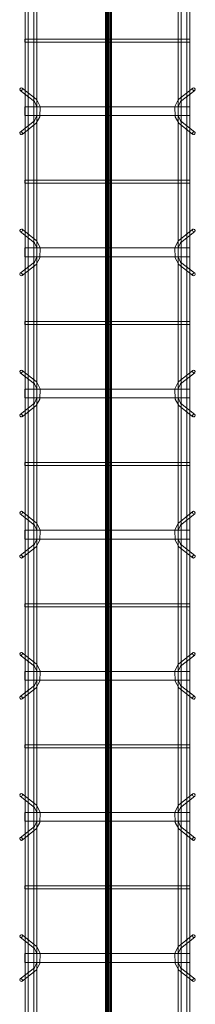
# Model space of a CAD drawing. Header units: inches. Extents: x -4136 to 1945, y -6639 to 12387.
# Tile 334 of 656: x -2998 to -2983, y 10672 to 10755. Entities that reach past the tile are written whole.
import ezdxf

# ---------------------------------------------------------------- set-up
doc = ezdxf.new("R2010")
doc.units = ezdxf.units.IN
doc.header["$MEASUREMENT"] = 0
for name, color, linetype, lineweight in [('A-FLOR', 7, 'Continuous', 9), ('A-GENM', 7, 'Continuous', 9), ('S-BEAM', 7, 'Continuous', 9)]:
    doc.layers.add(name, color=color, linetype=linetype, lineweight=lineweight)

# ---------------------------------------------------------------- blocks, each defined once
blk = doc.blocks.new('Dowel bar assembly - Dowel bar assembly-669756-SLAB ON GROUND JOINTS')
at = {"layer": 'S-BEAM', "color": 253, "true_color": 0xaaaaaa}
for p, q in [((2175, 1.979), (0, 1.979)), ((0, 1.722), (2175, 1.722)), ((772.024, 2.232), (772.973, 1.033)), ((773.175, 1.192), (772.225, 2.392)), ((773.625, 1.99), (773.625, -12.01)), ((774.375, 1.99), (773.625, 1.99)), ((773.625, 1.99), (774.375, 1.99)), ((774.375, -12.01), (774.375, 1.99)), ((775.761, 2.392), (774.811, 1.192)), ((775.013, 1.033), (775.962, 2.232)), ((779.871, 1.99), (779.871, -12.01)), ((780.129, 1.99), (779.871, 1.99)), ((779.871, 1.99), (780.129, 1.99)), ((780.129, -12.01), (780.129, 1.99)), ((784.024, 2.232), (784.973, 1.033)), ((785.175, 1.192), (784.225, 2.392)), ((785.625, 1.99), (785.625, -12.01)), ((786.375, 1.99), (785.625, 1.99)), ((785.625, 1.99), (786.375, 1.99)), ((786.375, -12.01), (786.375, 1.99)), ((787.761, 2.392), (786.811, 1.192)), ((787.013, 1.033), (787.962, 2.232)), ((791.871, 1.99), (791.871, -12.01)), ((792.129, 1.99), (791.871, 1.99)), ((791.871, 1.99), (792.129, 1.99)), ((792.129, -12.01), (792.129, 1.99)), ((796.024, 2.232), (796.973, 1.033)), ((797.175, 1.192), (796.225, 2.392)), ((797.625, 1.99), (797.625, -12.01)), ((798.375, 1.99), (797.625, 1.99)), ((797.625, 1.99), (798.375, 1.99)), ((798.375, -12.01), (798.375, 1.99)), ((799.761, 2.392), (798.811, 1.192)), ((799.013, 1.033), (799.962, 2.232)), ((803.871, 1.99), (803.871, -12.01)), ((804.129, 1.99), (803.871, 1.99)), ((803.871, 1.99), (804.129, 1.99)), ((804.129, -12.01), (804.129, 1.99)), ((808.024, 2.232), (808.973, 1.033)), ((809.175, 1.192), (808.225, 2.392)), ((809.625, 1.99), (809.625, -12.01)), ((810.375, 1.99), (809.625, 1.99)), ((809.625, 1.99), (810.375, 1.99)), ((810.375, -12.01), (810.375, 1.99)), ((811.761, 2.392), (810.811, 1.192)), ((811.013, 1.033), (811.962, 2.232)), ((815.871, 1.99), (815.871, -12.01)), ((816.129, 1.99), (815.871, 1.99)), ((815.871, 1.99), (816.129, 1.99)), ((816.129, -12.01), (816.129, 1.99)), ((820.024, 2.232), (820.973, 1.033)), ((821.175, 1.192), (820.225, 2.392)), ((821.625, 1.99), (821.625, -12.01)), ((822.375, 1.99), (821.625, 1.99)), ((821.625, 1.99), (822.375, 1.99)), ((822.375, -12.01), (822.375, 1.99)), ((823.761, 2.392), (822.811, 1.192)), ((823.013, 1.033), (823.962, 2.232)), ((827.871, 1.99), (827.871, -12.01)), ((828.129, 1.99), (827.871, 1.99)), ((827.871, 1.99), (828.129, 1.99)), ((828.129, -12.01), (828.129, 1.99)), ((832.024, 2.232), (832.973, 1.033)), ((833.175, 1.192), (832.225, 2.392)), ((833.625, 1.99), (833.625, -12.01)), ((834.375, 1.99), (833.625, 1.99)), ((833.625, 1.99), (834.375, 1.99)), ((834.375, -12.01), (834.375, 1.99)), ((835.761, 2.392), (834.811, 1.192)), ((835.013, 1.033), (835.962, 2.232)), ((839.871, 1.99), (839.871, -12.01)), ((840.129, 1.99), (839.871, 1.99)), ((839.871, 1.99), (840.129, 1.99)), ((840.129, -12.01), (840.129, 1.99)), ((844.024, 2.232), (844.973, 1.033)), ((845.175, 1.192), (844.225, 2.392)), ((845.625, 1.99), (845.625, -12.01)), ((846.375, 1.99), (845.625, 1.99)), ((845.625, 1.99), (846.375, 1.99)), ((846.375, -12.01), (846.375, 1.99)), ((847.761, 2.392), (846.811, 1.192)), ((847.013, 1.033), (847.962, 2.232)), ((851.871, 1.99), (851.871, -12.01)), ((852.129, 1.99), (851.871, 1.99)), ((851.871, 1.99), (852.129, 1.99)), ((852.129, -12.01), (852.129, 1.99)), ((2175, 1.246), (0, 1.246)), ((0, 0.988), (2175, 0.988)), ((2175, -11.015), (0, -11.015)), ((0, -11.273), (2175, -11.273)), ((772.973, -11.053), (772.024, -12.253)), ((772.225, -12.412), (773.175, -11.213)), ((774.811, -11.213), (775.761, -12.412)), ((775.962, -12.253), (775.013, -11.053)), ((784.973, -11.053), (784.024, -12.253)), ((784.225, -12.412), (785.175, -11.213)), ((786.811, -11.213), (787.761, -12.412)), ((787.962, -12.253), (787.013, -11.053)), ((796.973, -11.053), (796.024, -12.253)), ((796.225, -12.412), (797.175, -11.213)), ((798.811, -11.213), (799.761, -12.412)), ((799.962, -12.253), (799.013, -11.053)), ((808.973, -11.053), (808.024, -12.253)), ((808.225, -12.412), (809.175, -11.213)), ((810.811, -11.213), (811.761, -12.412)), ((811.962, -12.253), (811.013, -11.053)), ((820.973, -11.053), (820.024, -12.253)), ((820.225, -12.412), (821.175, -11.213)), ((822.811, -11.213), (823.761, -12.412)), ((823.962, -12.253), (823.013, -11.053)), ((832.973, -11.053), (832.024, -12.253)), ((832.225, -12.412), (833.175, -11.213)), ((834.811, -11.213), (835.761, -12.412)), ((835.962, -12.253), (835.013, -11.053)), ((844.973, -11.053), (844.024, -12.253)), ((844.225, -12.412), (845.175, -11.213)), ((846.811, -11.213), (847.761, -12.412)), ((847.962, -12.253), (847.013, -11.053)), ((2175, -11.742), (0, -11.742)), ((0, -12), (2175, -12)), ((774.375, -12.01), (773.625, -12.01)), ((773.625, -12.01), (774.375, -12.01)), ((780.129, -12.01), (779.871, -12.01)), ((779.871, -12.01), (780.129, -12.01)), ((786.375, -12.01), (785.625, -12.01)), ((785.625, -12.01), (786.375, -12.01)), ((792.129, -12.01), (791.871, -12.01)), ((791.871, -12.01), (792.129, -12.01)), ((798.375, -12.01), (797.625, -12.01)), ((797.625, -12.01), (798.375, -12.01)), ((804.129, -12.01), (803.871, -12.01)), ((803.871, -12.01), (804.129, -12.01)), ((810.375, -12.01), (809.625, -12.01)), ((809.625, -12.01), (810.375, -12.01)), ((816.129, -12.01), (815.871, -12.01)), ((815.871, -12.01), (816.129, -12.01)), ((822.375, -12.01), (821.625, -12.01)), ((821.625, -12.01), (822.375, -12.01)), ((828.129, -12.01), (827.871, -12.01)), ((827.871, -12.01), (828.129, -12.01)), ((834.375, -12.01), (833.625, -12.01)), ((833.625, -12.01), (834.375, -12.01)), ((840.129, -12.01), (839.871, -12.01)), ((839.871, -12.01), (840.129, -12.01)), ((846.375, -12.01), (845.625, -12.01)), ((845.625, -12.01), (846.375, -12.01)), ((852.129, -12.01), (851.871, -12.01)), ((851.871, -12.01), (852.129, -12.01))]:
    blk.add_line(p, q, dxfattribs=at)
at = {"layer": 'S-BEAM', "color": 253, "true_color": 0xaaaaaa, "flags": 128}
for points in [[(772.973, 1.033), (773.526, 0.731), (774.387, 0.715), (774.972, 0.987), (775.013, 1.033)], [(773.175, 1.192), (773.625, 0.972), (774.382, 0.977), (774.811, 1.192)], [(784.973, 1.033), (785.526, 0.731), (786.387, 0.715), (786.972, 0.987), (787.013, 1.033)], [(785.175, 1.192), (785.625, 0.972), (786.382, 0.977), (786.811, 1.192)], [(796.973, 1.033), (797.526, 0.731), (798.387, 0.715), (798.972, 0.987), (799.013, 1.033)], [(797.175, 1.192), (797.625, 0.972), (798.382, 0.977), (798.811, 1.192)], [(808.973, 1.033), (809.526, 0.731), (810.387, 0.715), (810.972, 0.987), (811.013, 1.033)], [(809.175, 1.192), (809.625, 0.972), (810.382, 0.977), (810.811, 1.192)], [(820.973, 1.033), (821.526, 0.731), (822.387, 0.715), (822.972, 0.987), (823.013, 1.033)], [(821.175, 1.192), (821.625, 0.972), (822.382, 0.977), (822.811, 1.192)], [(832.973, 1.033), (833.526, 0.731), (834.387, 0.715), (834.972, 0.987), (835.013, 1.033)], [(833.175, 1.192), (833.625, 0.972), (834.382, 0.977), (834.811, 1.192)], [(844.973, 1.033), (845.526, 0.731), (846.387, 0.715), (846.972, 0.987), (847.013, 1.033)], [(845.175, 1.192), (845.625, 0.972), (846.382, 0.977), (846.811, 1.192)], [(772.973, -11.053), (773.526, -10.751), (774.387, -10.736), (774.972, -11.007), (775.013, -11.053)], [(784.973, -11.053), (785.526, -10.751), (786.387, -10.736), (786.972, -11.007), (787.013, -11.053)], [(796.973, -11.053), (797.526, -10.751), (798.387, -10.736), (798.972, -11.007), (799.013, -11.053)], [(808.973, -11.053), (809.526, -10.751), (810.387, -10.736), (810.972, -11.007), (811.013, -11.053)], [(820.973, -11.053), (821.526, -10.751), (822.387, -10.736), (822.972, -11.007), (823.013, -11.053)], [(832.973, -11.053), (833.526, -10.751), (834.387, -10.736), (834.972, -11.007), (835.013, -11.053)], [(844.973, -11.053), (845.526, -10.751), (846.387, -10.736), (846.972, -11.007), (847.013, -11.053)], [(773.175, -11.213), (773.625, -10.993), (774.382, -10.997), (774.811, -11.213)], [(785.175, -11.213), (785.625, -10.993), (786.382, -10.997), (786.811, -11.213)], [(797.175, -11.213), (797.625, -10.993), (798.382, -10.997), (798.811, -11.213)], [(809.175, -11.213), (809.625, -10.993), (810.382, -10.997), (810.811, -11.213)], [(821.175, -11.213), (821.625, -10.993), (822.382, -10.997), (822.811, -11.213)], [(833.175, -11.213), (833.625, -10.993), (834.382, -10.997), (834.811, -11.213)], [(845.175, -11.213), (845.625, -10.993), (846.382, -10.997), (846.811, -11.213)]]:
    blk.add_lwpolyline(points, dxfattribs=at)
at = {"layer": 'S-BEAM', "color": 253, "true_color": 0xaaaaaa}
for centre, major_axis, start_param, end_param in [((772.125, 2.312), (0.101, 0.08), 5.709265, 8.850858), ((772.125, 2.312), (0.101, 0.08), 2.567673, 5.709265), ((775.862, 2.312), (-0.101, 0.08), 3.715513, 6.857105), ((775.862, 2.312), (-0.101, 0.08), 0.57392, 3.715513), ((784.125, 2.312), (0.101, 0.08), 5.709265, 8.850858), ((784.125, 2.312), (0.101, 0.08), 2.567673, 5.709265), ((787.862, 2.312), (-0.101, 0.08), 3.715513, 6.857105), ((787.862, 2.312), (-0.101, 0.08), 0.57392, 3.715513), ((796.125, 2.312), (0.101, 0.08), 5.709265, 8.850858), ((796.125, 2.312), (0.101, 0.08), 2.567673, 5.709265), ((799.862, 2.312), (-0.101, 0.08), 3.715513, 6.857105), ((799.862, 2.312), (-0.101, 0.08), 0.57392, 3.715513), ((808.125, 2.312), (0.101, 0.08), 5.709265, 8.850858), ((808.125, 2.312), (0.101, 0.08), 2.567673, 5.709265), ((811.862, 2.312), (-0.101, 0.08), 3.715513, 6.857105), ((811.862, 2.312), (-0.101, 0.08), 0.57392, 3.715513), ((820.125, 2.312), (0.101, 0.08), 5.709265, 8.850858), ((820.125, 2.312), (0.101, 0.08), 2.567673, 5.709265), ((823.862, 2.312), (-0.101, 0.08), 3.715513, 6.857105), ((823.862, 2.312), (-0.101, 0.08), 0.57392, 3.715513), ((832.125, 2.312), (0.101, 0.08), 5.709265, 8.850858), ((832.125, 2.312), (0.101, 0.08), 2.567673, 5.709265), ((835.862, 2.312), (-0.101, 0.08), 3.715513, 6.857105), ((835.862, 2.312), (-0.101, 0.08), 0.57392, 3.715513), ((844.125, 2.312), (0.101, 0.08), 5.709265, 8.850858), ((844.125, 2.312), (0.101, 0.08), 2.567673, 5.709265), ((847.862, 2.312), (-0.101, 0.08), 3.715513, 6.857105), ((847.862, 2.312), (-0.101, 0.08), 0.57392, 3.715513), ((772.125, -12.332), (-0.101, 0.08), 3.715513, 6.857105), ((772.125, -12.332), (-0.101, 0.08), 0.57392, 3.715513), ((775.862, -12.332), (0.101, 0.08), 5.709265, 8.850858), ((775.862, -12.332), (0.101, 0.08), 2.567673, 5.709265), ((784.125, -12.332), (-0.101, 0.08), 3.715513, 6.857105), ((784.125, -12.332), (-0.101, 0.08), 0.57392, 3.715513), ((787.862, -12.332), (0.101, 0.08), 5.709265, 8.850858), ((787.862, -12.332), (0.101, 0.08), 2.567673, 5.709265), ((796.125, -12.332), (-0.101, 0.08), 3.715513, 6.857105), ((796.125, -12.332), (-0.101, 0.08), 0.57392, 3.715513), ((799.862, -12.332), (0.101, 0.08), 5.709265, 8.850858), ((799.862, -12.332), (0.101, 0.08), 2.567673, 5.709265), ((808.125, -12.332), (-0.101, 0.08), 3.715513, 6.857105), ((808.125, -12.332), (-0.101, 0.08), 0.57392, 3.715513), ((811.862, -12.332), (0.101, 0.08), 5.709265, 8.850858), ((811.862, -12.332), (0.101, 0.08), 2.567673, 5.709265), ((820.125, -12.332), (-0.101, 0.08), 3.715513, 6.857105), ((820.125, -12.332), (-0.101, 0.08), 0.57392, 3.715513), ((823.862, -12.332), (0.101, 0.08), 5.709265, 8.850858), ((823.862, -12.332), (0.101, 0.08), 2.567673, 5.709265), ((832.125, -12.332), (-0.101, 0.08), 3.715513, 6.857105), ((832.125, -12.332), (-0.101, 0.08), 0.57392, 3.715513), ((835.862, -12.332), (0.101, 0.08), 5.709265, 8.850858), ((835.862, -12.332), (0.101, 0.08), 2.567673, 5.709265), ((844.125, -12.332), (-0.101, 0.08), 3.715513, 6.857105), ((844.125, -12.332), (-0.101, 0.08), 0.57392, 3.715513), ((847.862, -12.332), (0.101, 0.08), 5.709265, 8.850858), ((847.862, -12.332), (0.101, 0.08), 2.567673, 5.709265)]:
    blk.add_ellipse(centre, major_axis=major_axis, ratio=0.816528, start_param=start_param, end_param=end_param, dxfattribs=at)

msp = doc.modelspace()

# ---------------------------------------------------------------- hatches: boundary and pattern name
at = {"layer": 'A-GENM', "true_color": 0x0000ff}
for points in [[(-2990.65717, 12077.1894), (-2990.65717, 12076.83507), (-2990.65717, 9901.50436), (-2990.65717, 9901.1894), (-2991.08036, 9901.1894), (-2991.08036, 9901.50436), (-2991.08036, 12076.83507), (-2991.08036, 12077.1894)], [(-2991.02059, 9901.1894), (-2991.02059, 9901.50436), (-2991.02059, 12076.83507), (-2991.02059, 12077.1894), (-2990.62689, 12077.1894), (-2990.62689, 12076.83507), (-2990.62689, 9901.50436), (-2990.62689, 9901.1894)], [(-2990.65869, 12077.1894), (-2990.65869, 12076.83507), (-2990.65869, 9901.50436), (-2990.65869, 9901.1894), (-2991.00273, 9901.1894), (-2991.00273, 9901.50436), (-2991.00273, 12076.83507), (-2991.00273, 12077.1894)], [(-2990.57181, 12077.1894), (-2990.57181, 12076.83507), (-2990.57181, 9901.50436), (-2990.57181, 9901.1894), (-2990.99348, 9901.1894), (-2990.99348, 9901.50436), (-2990.99348, 12076.83507), (-2990.99348, 12077.1894)], [(-2990.7803, 12077.1894), (-2990.7803, 12076.83507), (-2990.7803, 9901.50436), (-2990.7803, 9901.1894), (-2990.86718, 9901.1894), (-2990.86718, 9901.50436), (-2990.86718, 12076.83507), (-2990.86718, 12077.1894)], [(-2990.57029, 12077.1894), (-2990.57029, 12076.83507), (-2990.57029, 9901.50436), (-2990.57029, 9901.1894), (-2990.7803, 9901.1894), (-2990.7803, 9901.50436), (-2990.7803, 12076.83507), (-2990.7803, 12077.1894)]]:
    msp.add_hatch(color=5, dxfattribs=at).paths.add_polyline_path(points, flags=0)

# ---------------------------------------------------------------- linework, layer by layer
at = {"layer": 'A-FLOR'}
for p, q in [((-2991.08036, 12076.83507), (-2991.08036, 9901.1894)), ((-2991.02059, 9901.1894), (-2991.02059, 12076.83507)), ((-2991.00273, 9901.1894), (-2991.00273, 12076.83507)), ((-2990.99348, 12076.83507), (-2990.99348, 9901.1894)), ((-2990.98122, 12076.83507), (-2990.98122, 9901.1894)), ((-2990.91585, 12076.83507), (-2990.91585, 9901.1894)), ((-2990.86718, 12076.83507), (-2990.86718, 9901.1894)), ((-2990.7803, 9901.1894), (-2990.7803, 12076.83507)), ((-2990.66626, 12076.83507), (-2990.66626, 9901.1894)), ((-2990.65869, 12076.83507), (-2990.65869, 9901.1894)), ((-2990.65717, 12076.83507), (-2990.65717, 9901.1894)), ((-2990.62689, 12076.83507), (-2990.62689, 9901.1894)), ((-2990.57181, 12076.83507), (-2990.57181, 9901.1894)), ((-2990.57029, 12076.83507), (-2990.57029, 9901.1894))]:
    msp.add_line(p, q, dxfattribs=at)
at = {"layer": 'A-GENM', "color": 5, "true_color": 0x0000ff}
for p, q in [((-2991.08036, 9901.50436), (-2991.08036, 12076.83507)), ((-2991.02059, 12076.83507), (-2991.02059, 9901.50436)), ((-2991.02059, 12076.83507), (-2991.02059, 9901.50436)), ((-2991.00273, 12076.83507), (-2991.00273, 9901.50436)), ((-2990.99348, 9901.50436), (-2990.99348, 12076.83507)), ((-2990.98122, 9901.50436), (-2990.98122, 12076.83507)), ((-2990.98122, 12076.83507), (-2990.98122, 9901.50436)), ((-2990.91585, 9901.50436), (-2990.91585, 12076.83507)), ((-2990.86718, 9901.50436), (-2990.86718, 12076.83507)), ((-2990.7803, 12076.83507), (-2990.7803, 9901.50436)), ((-2990.66626, 9901.50436), (-2990.66626, 12076.83507)), ((-2990.66626, 9901.50436), (-2990.66626, 12076.83507)), ((-2990.65869, 9901.50436), (-2990.65869, 12076.83507)), ((-2990.65717, 9901.50436), (-2990.65717, 12076.83507)), ((-2990.62689, 12076.83507), (-2990.62689, 9901.50436)), ((-2990.62689, 12076.83507), (-2990.62689, 9901.50436)), ((-2990.57181, 9901.50436), (-2990.57181, 12076.83507)), ((-2990.57029, 9901.50436), (-2990.57029, 12076.83507))]:
    msp.add_line(p, q, dxfattribs=at)

# ---------------------------------------------------------------- block references
at = {"layer": 'S-BEAM', "color": 253, "true_color": 0xaaaaaa, "rotation": 89.99999999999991}
msp.add_blockref('Dowel bar assembly - Dowel bar assembly-669756-SLAB ON GROUND JOINTS', (-2995.93092, 9901.50636), dxfattribs=at)

doc.saveas('drawing.dxf')
